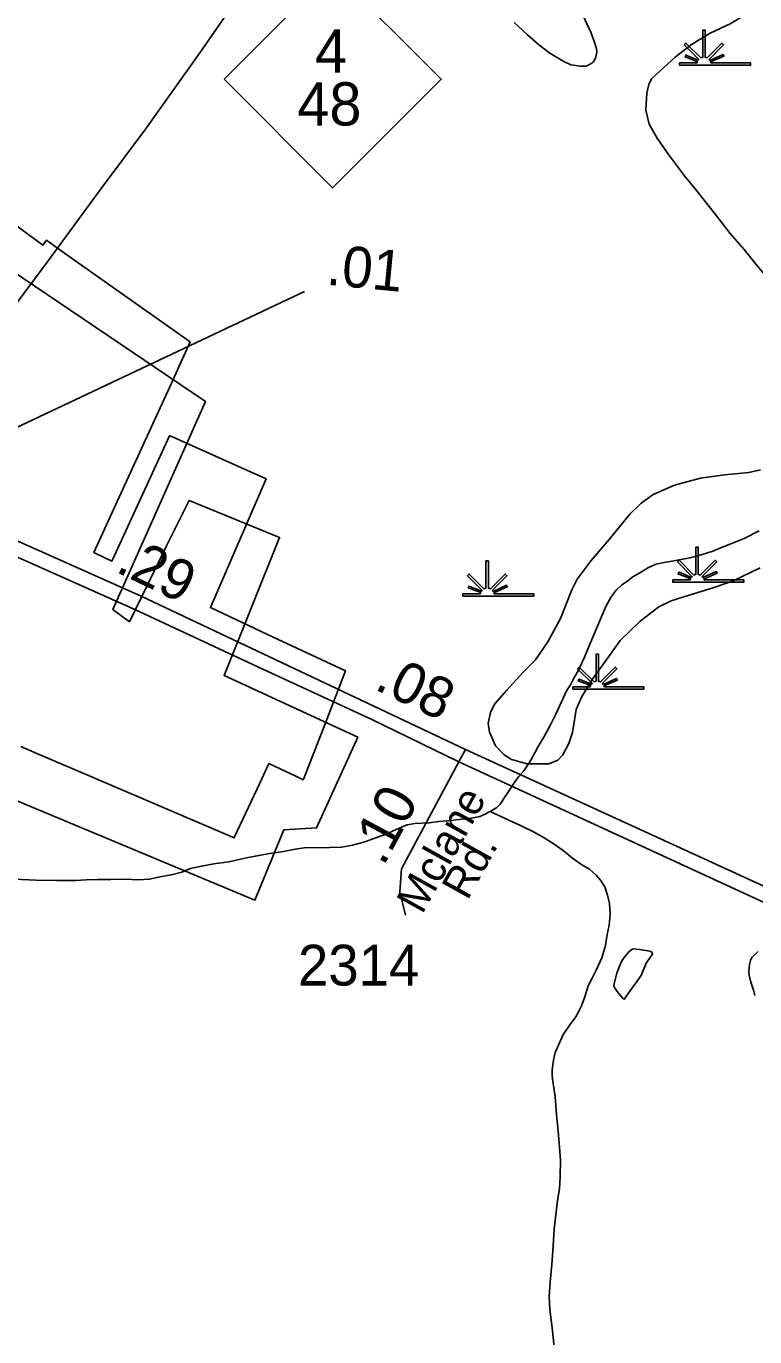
# Model space of a CAD drawing. Extents: x 2220236 to 2384410, y 720751 to 894131.
# Drawn here: x 2349339 to 2351574, y 841160 to 845177 of the extents above; entities that cross this region are included whole.
import ezdxf

# ---------------------------------------------------------------- set-up
doc = ezdxf.new("R2010")
doc.units = 0
for name, color, linetype in [('Exist Boundary Political City Limit New', 7, 'Continuous'), ('Exist Boundary Political City Limit Old', 7, 'Continuous'), ('Exist Hydrographic Creek Single Shore', 7, 'Continuous'), ('Exist Hydrographic Misc Water Feature', 7, 'Continuous'), ('Exist Hydrographic Pond Under 1500 Sq Ft', 7, 'Continuous'), ('Exist Hydrographic Swamp CELL', 7, 'Continuous'), ('Exist Road Primary NC Attributed', 7, 'Continuous'), ('Exist Road Primary NC Service Mileage Hundredths English Label', 7, 'Continuous'), ('Exist Road Primary NC Shield CELL', 7, 'Continuous'), ('Exist Road Primary NC Shield Number Label', 7, 'Continuous'), ('Exist Road Primary NC UnDivided 4 Lane Attributed', 7, 'Continuous'), ('Exist Road Secondary Mileage Hundredths English Label', 7, 'Continuous'), ('Exist Road Secondary Type 51 Attributed', 7, 'Continuous'), ('Exist Road Secondary Type 51 Label', 7, 'Continuous'), ('Exist Road Secondary Type 51 Number Label', 7, 'Continuous'), ('Map Preparation Boundary City Limit Buffer Line', 7, 'Continuous')]:
    doc.layers.add(name, color=color, linetype=linetype)

msp = doc.modelspace()

# ---------------------------------------------------------------- linework, layer by layer
at = {"layer": 'Exist Boundary Political City Limit New'}
msp.add_lwpolyline([(2348712.8, 845004.9), (2349390.8, 844506.1), (2349401.8, 844521.3), (2349447, 844488.9), (2349842.2, 844209.1), (2349784.5, 844083.1), (2349629.8, 843744.4), (2349547, 843564.1), (2349602.5, 843537.8), (2349604, 843541.3), (2349779.2, 843921.9), (2349781.2, 843921.1), (2349940.8, 843849.8), (2350074.8, 843789.9), (2349904.5, 843394.9), (2350079.2, 843312.2), (2350318.5, 843201.6), (2350255.8, 843038.9), (2350190.5, 842871.2), (2350189, 842867.4), (2350166.2, 842878.2), (2350086, 842916.1), (2350083.8, 842917.2), (2350079.2, 842907.6), (2350054.8, 842855.4), (2349978.2, 842692.6), (2349976.8, 842689.2), (2349551.8, 842871.2), (2349371.8, 842948.2), (2349322.5, 842969.4)], dxfattribs=at)
at = {"layer": 'Exist Boundary Political City Limit Old'}
msp.add_lwpolyline([(2348765.9, 844784.2), (2349889.2, 844026.6), (2349605.3, 843389), (2349655.7, 843351.1), (2349769.3, 843584.7), (2349838.7, 843723.6), (2350116.4, 843610), (2349946, 843187), (2350356.2, 842997.6), (2350230, 842719.8), (2350129, 842713.5), (2350040.7, 842498.8), (2349207.7, 842846.1)], dxfattribs=at)
at = {"layer": 'Exist Hydrographic Creek Single Shore'}
msp.add_lwpolyline([(2351587.6, 843629.9), (2351541, 843607.3), (2351505.1, 843592.7), (2351471.5, 843579.2), (2351445.4, 843568.3), (2351399.4, 843553.3), (2351375.7, 843547.4), (2351347, 843542.9), (2351313.8, 843536.6), (2351289.7, 843532.4), (2351271.4, 843528.3), (2351247.9, 843517.5), (2351226.1, 843505.1), (2351200.2, 843489.3), (2351180.4, 843474.4), (2351166.4, 843465), (2351148.7, 843448.5), (2351133.1, 843428.1), (2351117.2, 843398), (2351094.1, 843345.5), (2351074.4, 843297.7), (2351051, 843243.6), (2351033.6, 843203.5), (2351018, 843176.6), (2351008.2, 843158.8), (2350996.5, 843140.3), (2350980.8, 843106.2), (2350963.3, 843068.4), (2350947.6, 843035.9), (2350928.1, 842999.6), (2350908.4, 842967.6), (2350887, 842927.4), (2350879.6, 842916.6)], dxfattribs=at)
at = {"layer": 'Exist Hydrographic Misc Water Feature'}
for points in [[(2351583.4, 845273.1), (2351569.7, 845239.1), (2351542.3, 845210.7), (2351498.4, 845184.3), (2351436.9, 845155.5), (2351379.3, 845120.4), (2351329.7, 845082.2), (2351282.2, 845039.3), (2351256.6, 845015.2), (2351248.7, 844998.5), (2351242.9, 844971.3), (2351239.5, 844919.3), (2351250.1, 844877.1), (2351274.5, 844833.8), (2351309.4, 844783.7), (2351358, 844718.4), (2351394.6, 844673), (2351453.4, 844599.9), (2351498.1, 844542), (2351540.8, 844492.8), (2351573.4, 844451.5), (2351603.7, 844415.7)], [(2351590.8, 843817.1), (2351555, 843809.1), (2351481.1, 843801.8), (2351407.1, 843791.5), (2351327.5, 843770.2), (2351261.7, 843741.3), (2351225.4, 843715.2), (2351190.4, 843680.9), (2351127.2, 843603.5), (2351072.1, 843538.9), (2351028.8, 843482.3), (2351012.4, 843449.5), (2350978.2, 843362.1), (2350939.2, 843289.9), (2350901.7, 843234.9), (2350862.3, 843196.5), (2350813, 843142), (2350775.3, 843099.4), (2350763.6, 843073.3), (2350756, 843041.2), (2350760.4, 843013.4), (2350778.9, 842971.5), (2350804.7, 842943.7), (2350827.2, 842929.9), (2350875.7, 842916.4), (2350879.6, 842916.6)], [(2350879.6, 842916.6), (2350941.7, 842915.8), (2350969.4, 842927.5), (2350985.2, 842943.9), (2351003.1, 842978.1), (2351014.5, 843012.4), (2351025.5, 843082.4), (2351042, 843120.1), (2351074.5, 843174.7), (2351125.8, 843245.7), (2351161.2, 843294.1), (2351222.5, 843353), (2351279.7, 843397.4), (2351317.1, 843416), (2351355.6, 843428.4), (2351439.3, 843453.1), (2351505, 843476.2), (2351590.6, 843517.4)], [(2350879.6, 842916.6), (2350865.4, 842895.3), (2350849.4, 842876.6), (2350833.9, 842854.6), (2350820, 842834.4), (2350807.9, 842815.8), (2350796.5, 842798.3), (2350792.5, 842792.2), (2350782.7, 842782), (2350762.5, 842770.6)], [(2350762.5, 842770.6), (2350756.7, 842767.8), (2350749, 842763.5), (2350731, 842755.2), (2350704.9, 842749.3), (2350675.2, 842746.4), (2350641.2, 842742.7), (2350605.2, 842739.6), (2350575.2, 842735.7), (2350531.3, 842733.3), (2350507.2, 842729), (2350475.6, 842716.2), (2350445.6, 842701.9), (2350412, 842689), (2350378, 842676.8), (2350340, 842667), (2350306.5, 842660.7), (2350270.1, 842660.2), (2350192, 842658.7), (2350164.3, 842654.9), (2350128.1, 842647.9), (2350086.4, 842641.9), (2350052.5, 842635.6), (2350015, 842628.5), (2349960.7, 842616.4), (2349914.7, 842609.6), (2349876.9, 842603.1), (2349842.8, 842595.2), (2349817, 842584.3), (2349785.1, 842576.4), (2349749.3, 842570), (2349717.4, 842562.8), (2349681.4, 842560.7), (2349645.2, 842562.5), (2349599.3, 842562.2), (2349559.3, 842561.3), (2349523.2, 842560.8), (2349491.4, 842558.5), (2349433, 842558.7), (2349369.3, 842559.4), (2349303.2, 842562.3)], [(2350762.5, 842770.6), (2350819.1, 842744.1), (2350855.2, 842726.8), (2350895, 842707.8), (2350928, 842689.5), (2350958, 842670.3), (2350986.3, 842650.2), (2351014.5, 842626.7), (2351042.9, 842607.2), (2351067.1, 842593.4), (2351087.2, 842575.5), (2351101, 842559.7), (2351113.6, 842539.5), (2351121.9, 842513.6), (2351128.2, 842488.6), (2351130.6, 842454.2), (2351127, 842421.9), (2351121.2, 842393.7), (2351115.7, 842360), (2351110.6, 842341.8), (2351104.2, 842321.8), (2351088.6, 842285.7), (2351074.8, 842259.9), (2351063, 842235.5), (2351053.8, 842205.5), (2351041.9, 842174.9), (2351034.4, 842158.1), (2351024.6, 842141.3), (2351006.5, 842116.6), (2350985.2, 842084.6), (2350971.3, 842054.5), (2350961.7, 842032.1), (2350956.2, 842007.9), (2350952.5, 841978.2), (2350952.6, 841959.5), (2350954.8, 841943.8), (2350961.4, 841895.9), (2350965.9, 841841.9), (2350970.6, 841790.2), (2350975.3, 841741.2), (2350977.5, 841701.9), (2350976.4, 841650.3), (2350974.6, 841614.1), (2350969.1, 841578.5), (2350963.7, 841533.9), (2350958.3, 841490.4), (2350954.9, 841437.7), (2350951.6, 841381.8), (2350946.2, 841328.1), (2350942.8, 841283.6), (2350945.1, 841243.7), (2350951.9, 841188.2), (2350958.7, 841128.4)]]:
    msp.add_lwpolyline(points, dxfattribs=at)
at = {"layer": 'Exist Hydrographic Pond Under 1500 Sq Ft'}
for points in [[(2351046, 845211.1), (2351070.8, 845158.6), (2351081.2, 845129.5), (2351088, 845108.4), (2351089.4, 845097), (2351085.6, 845078.8), (2351077.9, 845067), (2351068.6, 845061), (2351056.1, 845054.6), (2351039.3, 845053.9), (2351009.9, 845058.6), (2350988.5, 845068.3), (2350945.5, 845093.8), (2350910.2, 845120.9), (2350876.9, 845150), (2350836.3, 845188.4)], [(2351224.9, 842267.7), (2351177.7, 842200.8), (2351173.7, 842195), (2351169.7, 842196.5), (2351151.4, 842218.7), (2351143.3, 842230.5), (2351141.1, 842236.4), (2351143, 842246.3), (2351150.7, 842274.5), (2351158.7, 842296.2), (2351166.2, 842312.9), (2351176.2, 842326.4), (2351190, 842342.4), (2351196.7, 842346.9), (2351201.8, 842348.8), (2351220, 842346.9), (2351252, 842341.7), (2351258.4, 842338.6), (2351260.2, 842335.4), (2351258.1, 842329.8), (2351252.2, 842321.3), (2351240.4, 842305.1), (2351224.9, 842267.7)], [(2351584.5, 842341.5), (2351564.9, 842322.6), (2351560.7, 842313.3), (2351557, 842301), (2351555.2, 842281.2), (2351556.6, 842268.8), (2351561.8, 842247)], [(2351561.8, 842247), (2351570, 842222.7), (2351574, 842206.5)]]:
    msp.add_lwpolyline(points, dxfattribs=at)
at = {"layer": 'Exist Hydrographic Swamp CELL'}
for points in [[(2351343.3, 845064.4), (2351396, 845064.5), (2351398, 845068.1), (2351359.7, 845082.9), (2351362.6, 845088.1), (2351400.3, 845072.4), (2351401.9, 845075.2), (2351357.5, 845119.8), (2351362.6, 845124.9), (2351407.9, 845079.4), (2351414.2, 845081.8), (2351414.2, 845164.9), (2351421.5, 845164.9), (2351421.5, 845081.8), (2351427.8, 845079.4), (2351473.1, 845124.9), (2351478.2, 845119.8), (2351433.8, 845075.2), (2351435.8, 845071.6), (2351476.7, 845090.2), (2351479.2, 845085.2), (2351438.2, 845067.4), (2351439.8, 845064.5), (2351560.8, 845064.4), (2351560.8, 845057.3), (2351343.3, 845057.3)], [(2351322.2, 843479.7), (2351374.8, 843479.8), (2351376.8, 843483.4), (2351338.6, 843498.2), (2351341.5, 843503.4), (2351379.2, 843487.7), (2351380.8, 843490.6), (2351336.4, 843535.1), (2351341.5, 843540.2), (2351386.8, 843494.7), (2351393.1, 843497.1), (2351393.1, 843580.2), (2351400.4, 843580.2), (2351400.4, 843497.1), (2351406.7, 843494.7), (2351452, 843540.2), (2351457.1, 843535.1), (2351412.7, 843490.6), (2351414.7, 843487), (2351455.6, 843505.6), (2351458, 843500.5), (2351417.1, 843482.7), (2351418.7, 843479.8), (2351539.7, 843479.7), (2351539.7, 843472.6), (2351322.2, 843472.6)], [(2350678.4, 843437.5), (2350731.1, 843437.5), (2350733.1, 843441.1), (2350694.8, 843456), (2350697.7, 843461.2), (2350735.4, 843445.4), (2350737, 843448.3), (2350692.6, 843492.9), (2350697.7, 843498), (2350743, 843452.5), (2350749.4, 843454.9), (2350749.4, 843538), (2350756.6, 843538), (2350756.6, 843454.9), (2350762.9, 843452.5), (2350808.2, 843498), (2350813.4, 843492.9), (2350768.9, 843448.3), (2350770.9, 843444.7), (2350811.8, 843463.3), (2350814.3, 843458.3), (2350773.3, 843440.5), (2350774.9, 843437.5), (2350895.9, 843437.5), (2350895.9, 843430.4), (2350678.4, 843430.4)], [(2351016.2, 843152.2), (2351068.8, 843152.3), (2351070.8, 843155.9), (2351032.5, 843170.7), (2351035.4, 843175.9), (2351073.2, 843160.2), (2351074.8, 843163.1), (2351030.3, 843207.6), (2351035.5, 843212.7), (2351080.7, 843167.2), (2351087.1, 843169.6), (2351087.1, 843252.7), (2351094.3, 843252.7), (2351094.3, 843169.6), (2351100.6, 843167.2), (2351145.9, 843212.7), (2351151.1, 843207.6), (2351106.6, 843163.1), (2351108.6, 843159.5), (2351149.5, 843178.1), (2351152, 843173), (2351111, 843155.2), (2351112.6, 843152.3), (2351233.7, 843152.2), (2351233.7, 843145.1), (2351016.2, 843145.1)]]:
    msp.add_lwpolyline(points, close=True, dxfattribs=at)
at = {"layer": 'Exist Road Primary NC Attributed'}
msp.add_lwpolyline([(2348914.3, 843785), (2348955.4, 843835.3), (2349046.2, 843960.8), (2349260.2, 844261.9), (2349403.8, 844453.5), (2349569, 844679.5), (2349704.9, 844861), (2349872, 845094.9), (2350156.9, 845507.1), (2350358.7, 845775.3), (2350552.5, 846024.9), (2350671.6, 846186.3)], dxfattribs=at)
at = {"layer": 'Exist Road Primary NC Service Mileage Hundredths English Label'}
msp.add_line((2348956.7, 843781.3), (2350192.8, 844363.5), dxfattribs=at)
at = {"layer": 'Exist Road Primary NC Shield CELL'}
msp.add_lwpolyline([(2349946, 845014.3), (2350279, 845347.3), (2350612, 845014.3), (2350279, 844681.3)], close=True, dxfattribs=at)
at = {"layer": 'Exist Road Primary NC UnDivided 4 Lane Attributed'}
for points in [[(2350686.9, 842960.1), (2349691.6, 843430.1), (2349255.5, 843624.1), (2348914.3, 843785)], [(2348883.6, 843747.3), (2349236.5, 843583.2), (2349673, 843389), (2350052.1, 843213), (2350396.8, 843052.8), (2350665.8, 842922)], [(2357177.1, 839810), (2355973.7, 839897), (2355798.1, 839900.8), (2355501.8, 839930.2), (2355388.8, 839952.7), (2355099.6, 840048.1), (2355022.5, 840088.9), (2354770.6, 840253.4), (2354541.7, 840438.9), (2354324.5, 840601.9), (2354054.3, 840817.8), (2353435.3, 841295.9), (2353146.6, 841524.2), (2352326.4, 842156.8), (2352132.8, 842278.4), (2351967.6, 842365.7), (2351675.1, 842507.8), (2350686.9, 842960.1)], [(2350665.8, 842922), (2351655.8, 842467), (2351954.3, 842321.5), (2352110.6, 842239), (2352300.3, 842119.9), (2353118.9, 841488.6), (2353407.5, 841260.4), (2354027, 840781.9), (2354296.8, 840566.2), (2354514.1, 840403.2), (2354743.1, 840217.6), (2355000.1, 840049.7), (2355081.4, 840006.7), (2355193.4, 839967.2), (2355375.7, 839909.5), (2355495.5, 839885.5), (2355795.1, 839855.8), (2355971.7, 839851.9), (2357174.2, 839765)]]:
    msp.add_lwpolyline(points, dxfattribs=at)
at = {"layer": 'Exist Road Secondary Type 51 Attributed'}
for points in [[(2350686.9, 842960.1), (2350665.8, 842922)], [(2350665.8, 842922), (2350490.4, 842594.8), (2350485.7, 842523.7), (2350502.3, 842452.6)]]:
    msp.add_lwpolyline(points, dxfattribs=at)
at = {"layer": 'Map Preparation Boundary City Limit Buffer Line'}
msp.add_lwpolyline([(2348712.8, 845004.9), (2349390.8, 844506.1), (2349401.8, 844521.3), (2349447, 844488.9), (2349842.2, 844209.1), (2349784.5, 844083.1), (2349629.8, 843744.4), (2349547, 843564.1), (2349602.5, 843537.8), (2349604, 843541.3), (2349779.2, 843921.9), (2349781.2, 843921.1), (2349940.8, 843849.8), (2350074.8, 843789.9), (2349904.5, 843394.9), (2350079.2, 843312.2), (2350318.5, 843201.6), (2350255.8, 843038.9), (2350190.5, 842871.2), (2350189, 842867.4), (2350166.2, 842878.2), (2350086, 842916.1), (2350083.8, 842917.2), (2350079.2, 842907.6), (2350054.8, 842855.4), (2349978.2, 842692.6), (2349976.8, 842689.2), (2349551.8, 842871.2), (2349371.8, 842948.2), (2349322.5, 842969.4)], dxfattribs=at)

# ---------------------------------------------------------------- texts
at = {"layer": 'Exist Road Primary NC Service Mileage Hundredths English Label'}
for s, rotation, p in [('.01', 354.4868, (2350257.4, 844384.9)), ('.29', 334.4376, (2349609.7, 843506.2)), ('.08', 334.4376, (2350403.5, 843146.5))]:
    msp.add_text(s, height=125, rotation=rotation, dxfattribs=at).set_placement(p)
at = {"layer": 'Exist Road Primary NC Shield Number Label'}
for s, p in [('4', (2350225, 845034.8)), ('48', (2350170.5, 844872.5))]:
    msp.add_text(s, height=132.5, dxfattribs=at).set_placement(p)
at = {"layer": 'Exist Road Secondary Mileage Hundredths English Label'}
msp.add_text('.10', height=125, rotation=61.8102, dxfattribs=at).set_placement((2350434.9, 842599.6))
at = {"layer": 'Exist Road Secondary Type 51 Label'}
for s, p in [('Mclane', (2350553.7, 842452.3)), ('Rd.', (2350692.6, 842495.1))]:
    msp.add_text(s, height=95, rotation=60.9656, dxfattribs=at).set_placement(p)
at = {"layer": 'Exist Road Secondary Type 51 Number Label'}
msp.add_text('2314', height=125, dxfattribs=at).set_placement((2350172.9, 842236.8))

doc.saveas('drawing.dxf')
